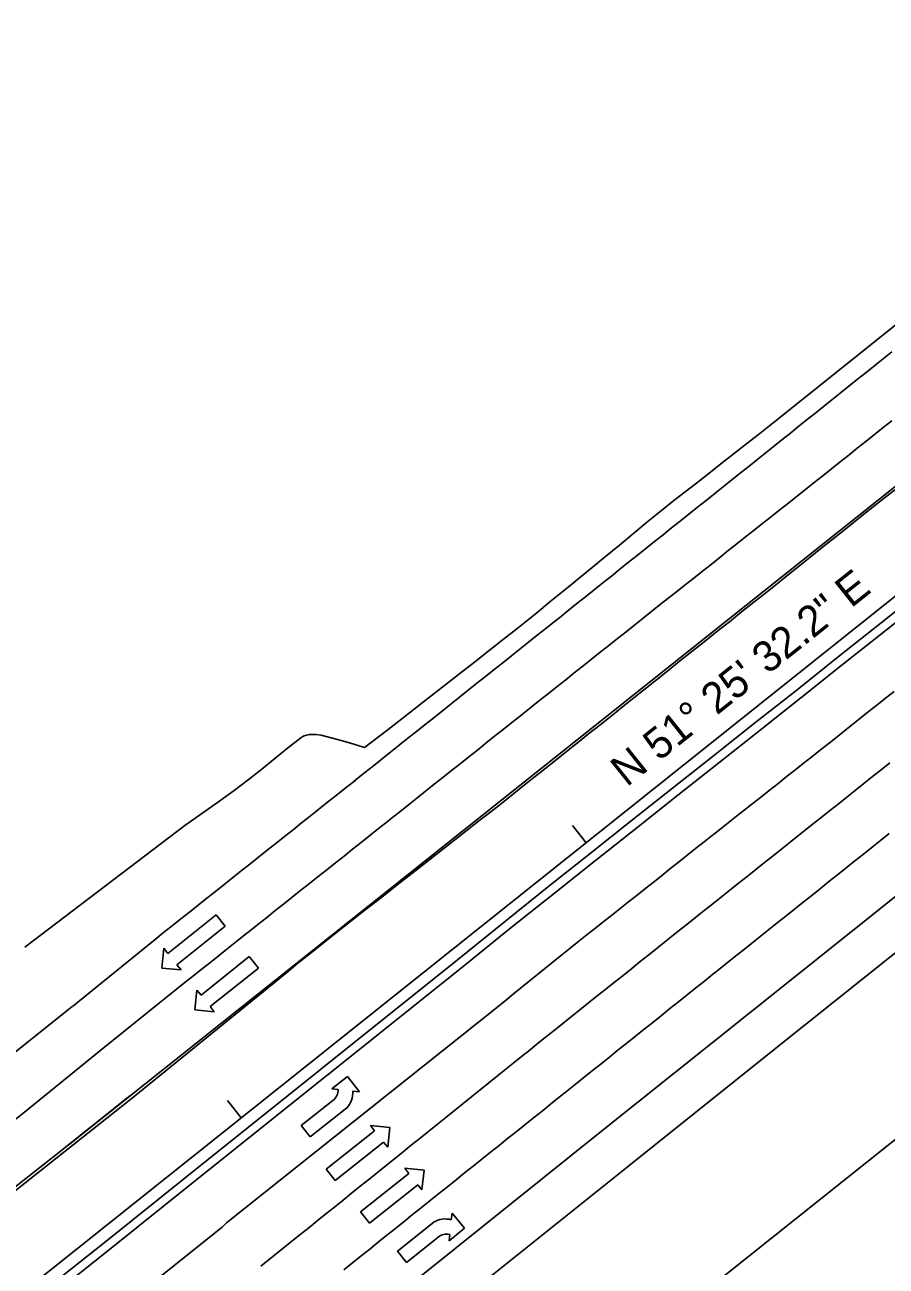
# Model space of a CAD drawing. Extents: x 472216 to 481979, y 489069 to 507339.
# Drawn here: x 473289.6 to 473484.9, y 505942.1 to 506223.5 of the extents above; entities that cross this region are included whole.
import ezdxf

# ---------------------------------------------------------------- set-up
doc = ezdxf.new("R2010")
doc.units = 0
for name, color, linetype in [('Prop Drainage Structure Pipe RCP 24in Class III Label', 7, 'Continuous'), ('Prop Drainage Structure Pipe Side Drain 15in Label', 7, 'Continuous'), ('Prop Erosion Embankment Toe Protection CELL', 7, 'Continuous'), ('Prop Erosion Embankment Toe Protection Label', 7, 'Continuous'), ('Sheet Block Revision CELL', 7, 'Continuous'), ('Sheet North Arrow Point CELL', 7, 'Continuous'), ('Sheet PE Seal Cell', 7, 'Continuous'), ('Sheet Plan And Profile CELL', 7, 'Continuous')]:
    doc.layers.add(name, color=color, linetype=linetype)

msp = doc.modelspace()

# ---------------------------------------------------------------- linework, layer by layer
at = {"layer": 'Prop Drainage Structure Pipe RCP 24in Class III Label'}
for p, q in [((473521.81, 506146.65), (473299.7, 505969.75)), ((473388.95, 506009.98), (473326.78, 505960.26))]:
    msp.add_line(p, q, dxfattribs=at)
for points in [[(473388.95, 506009.98), (473399.87, 506018.84), (473409.64, 506026.64), (473418.98, 506034.04), (473428.3, 506041.44), (473437.64, 506048.87), (473446.96, 506056.2), (473456.66, 506063.88), (473465.53, 506070.87), (473475.24, 506078.66), (473484.96, 506086.33), (473494.27, 506093.73), (473507.65, 506104.32), (473557.55, 506143.94), (473591.26, 506170.7), (473613.54, 506188.29)], [(473486.18, 506149.36), (473484.23, 506147.8), (473482.28, 506146.24), (473480.33, 506144.68), (473478.38, 506143.12), (473476.42, 506141.56), (473474.47, 506139.99), (473472.52, 506138.43), (473470.57, 506136.87), (473468.62, 506135.31), (473466.67, 506133.75), (473464.72, 506132.19), (473462.77, 506130.62), (473461.61, 506129.7), (473459.66, 506128.14), (473457.71, 506126.58), (473455.76, 506125.02), (473453.8, 506123.46), (473451.85, 506121.9), (473449.9, 506120.34), (473447.95, 506118.78), (473445.99, 506117.22), (473444.04, 506115.66), (473442.09, 506114.1), (473440.13, 506112.54), (473438.18, 506110.99), (473436.23, 506109.43), (473434.28, 506107.87), (473432.32, 506106.31), (473430.37, 506104.75), (473428.42, 506103.19), (473426.47, 506101.63), (473424.51, 506100.07), (473422.56, 506098.51), (473420.61, 506096.95), (473418.66, 506095.39), (473416.7, 506093.83), (473414.75, 506092.27), (473412.8, 506090.71), (473410.85, 506089.15), (473408.89, 506087.59), (473407.72, 506086.65), (473405.76, 506085.1), (473403.81, 506083.54), (473401.85, 506081.98), (473399.9, 506080.43), (473397.94, 506078.87), (473395.99, 506077.31), (473394.03, 506075.75), (473392.08, 506074.2), (473390.13, 506072.64), (473388.17, 506071.08), (473386.22, 506069.53), (473384.26, 506067.97), (473382.31, 506066.41), (473380.35, 506064.85), (473378.4, 506063.3), (473376.45, 506061.74), (473374.49, 506060.18), (473372.54, 506058.63), (473370.58, 506057.07), (473368.63, 506055.51), (473366.67, 506053.95), (473364.72, 506052.4), (473364.09, 506051.89), (473362.13, 506050.34), (473360.17, 506048.78), (473358.22, 506047.23), (473356.26, 506045.67), (473354.31, 506044.12), (473352.35, 506042.56), (473350.39, 506041.01), (473348.44, 506039.45), (473346.48, 506037.9), (473344.53, 506036.34), (473342.57, 506034.79), (473340.61, 506033.23), (473338.66, 506031.68), (473336.7, 506030.12), (473334.75, 506028.57), (473332.79, 506027.01), (473330.83, 506025.46), (473328.88, 506023.9), (473326.92, 506022.35), (473324.97, 506020.79), (473323.01, 506019.24), (473321.05, 506017.68), (473319.1, 506016.13), (473317.14, 506014.57), (473300.36, 506000.96)], [(473357.51, 505922.28), (473361.67, 505925.65), (473387.04, 505946.03), (473419.94, 505972.34), (473454, 505999.61), (473511.85, 506045.78), (473543.01, 506070.89), (473574.92, 506096.17)], [(473050.19, 505805), (473078.06, 505826.16), (473116.29, 505855.67), (473148.01, 505880.36), (473178.82, 505904.58), (473212.72, 505931.46), (473247.48, 505959.13), (473282.41, 505986.66), (473300.29, 506000.91)], [(473313.41, 505980.67), (473296.54, 505967.26), (473262.71, 505940.6), (473226.87, 505912.51), (473193.72, 505885.65), (473163.13, 505861.45), (473130.68, 505835.98), (473092.64, 505806.91), (473064.92, 505785.65)], [(473198.47, 505858.5), (473208.32, 505866.16), (473241.57, 505892.02), (473273.78, 505918.05), (473309.54, 505946.42), (473326.78, 505960.26)]]:
    msp.add_lwpolyline(points, dxfattribs=at)
at = {"layer": 'Prop Drainage Structure Pipe Side Drain 15in Label'}
for p, q in [((473322.02, 506012.96), (473332.95, 506021.71)), ((473332.95, 506021.71), (473335.01, 506019.13)), ((473335.01, 506019.13), (473324.08, 506010.38)), ((473320.62, 506009.66), (473321.08, 506014.13)), ((473321.08, 506014.13), (473322.02, 506012.96)), ((473329.53, 506003.49), (473340.46, 506012.24)), ((473340.46, 506012.24), (473342.53, 506009.66)), ((473325.02, 506009.21), (473320.62, 506009.66)), ((473324.08, 506010.38), (473325.02, 506009.21)), ((473342.53, 506009.66), (473331.6, 506000.91)), ((473328.14, 506000.19), (473328.6, 506004.66)), ((473328.6, 506004.66), (473329.53, 506003.49)), ((473331.6, 506000.91), (473332.53, 505999.74)), ((473332.53, 505999.74), (473328.14, 506000.19)), ((473362.72, 505985.04), (473359.17, 505982.27)), ((473365.43, 505981.56), (473362.72, 505985.04)), ((473359.17, 505982.27), (473360.65, 505982.1)), ((473363.95, 505981.73), (473365.43, 505981.56)), ((473359.41, 505979.65), (473352.26, 505973.94)), ((473354.31, 505971.36), (473362.56, 505977.94)), ((473352.26, 505973.94), (473354.31, 505971.36)), ((473357.92, 505964.05), (473368.86, 505972.77)), ((473368.86, 505972.77), (473367.93, 505973.95)), ((473367.93, 505973.95), (473372.32, 505973.49)), ((473372.32, 505973.49), (473371.85, 505969.02)), ((473370.92, 505970.19), (473359.97, 505961.47)), ((473371.85, 505969.02), (473370.92, 505970.19)), ((473376.64, 505963.11), (473375.71, 505964.28)), ((473375.71, 505964.28), (473380.1, 505963.82)), ((473359.97, 505961.47), (473357.92, 505964.05)), ((473365.69, 505954.38), (473376.64, 505963.11)), ((473380.1, 505963.82), (473379.63, 505959.36)), ((473378.7, 505960.53), (473367.75, 505951.8)), ((473379.63, 505959.36), (473378.7, 505960.53)), ((473367.75, 505951.8), (473365.69, 505954.38)), ((473386.28, 505952.57), (473386.44, 505954.05)), ((473386.44, 505954.05), (473389.24, 505950.65)), ((473374.05, 505945.44), (473382.28, 505952.05)), ((473389.24, 505950.65), (473385.76, 505947.79)), ((473383.25, 505948.6), (473376.12, 505942.87)), ((473385.76, 505947.79), (473385.92, 505949.27)), ((473376.12, 505942.87), (473374.05, 505945.44))]:
    msp.add_line(p, q, dxfattribs=at)
for centre, radius, start, end in [((473357.39, 505982.2), 3.27, 308.5607, 358.2188), ((473358.72, 505981.49), 5.25, 317.2367, 2.5484), ((473384.9, 505947.52), 5.25, 74.794, 120.1057), ((473385.3, 505946.07), 3.27, 79.1236, 128.7818)]:
    msp.add_arc(centre, radius, start, end, dxfattribs=at)
at = {"layer": 'Prop Erosion Embankment Toe Protection CELL'}
for p, q in [((473459.25, 506133.26), (473560.12, 506213.95)), ((473387.7, 506011.54), (473325.53, 505961.82))]:
    msp.add_line(p, q, dxfattribs=at)
for points in [[(473387.69, 506011.53), (473398.62, 506020.39), (473408.4, 506028.21), (473417.74, 506035.61), (473427.06, 506043.01), (473436.4, 506050.44), (473445.72, 506057.77), (473455.42, 506065.45), (473464.29, 506072.44), (473474, 506080.22), (473483.72, 506087.89), (473493.03, 506095.3), (473506.4, 506105.89), (473556.3, 506145.5), (473590.02, 506172.27), (473612.3, 506189.86)], [(473289.59, 506014.35), (473325.86, 506041.99), (473328.42, 506043.79), (473333.24, 506047.19), (473337.01, 506049.9), (473340.2, 506052.29), (473343.3, 506054.74), (473346.3, 506057.17), (473349.17, 506059.51), (473352.15, 506061.84), (473352.59, 506062.12), (473352.9, 506062.26), (473353.21, 506062.37), (473353.51, 506062.46), (473354.12, 506062.56), (473354.8, 506062.6), (473355.61, 506062.58), (473356.74, 506062.43), (473360.49, 506061.48), (473363.17, 506060.68), (473366.63, 506059.63), (473371.97, 506063.76), (473376.78, 506067.49), (473381.05, 506070.81), (473384.77, 506073.71), (473388.19, 506076.39), (473391.56, 506079.03), (473394.87, 506081.64), (473398.13, 506084.2), (473401.11, 506086.57), (473405.63, 506090.18), (473408.65, 506092.65), (473412.75, 506095.99), (473415.36, 506098.11), (473418.23, 506100.45), (473421.25, 506102.91), (473424.4, 506105.52), (473427.69, 506108.25), (473430.93, 506110.93), (473433.94, 506113.39), (473436.72, 506115.61), (473439.27, 506117.61), (473441.84, 506119.6), (473444.67, 506121.8), (473447.78, 506124.23), (473451.15, 506126.87), (473454.25, 506129.32), (473456.58, 506131.14), (473460.02, 506133.86), (473460.04, 506133.89)], [(473487.35, 506118.47), (473484.82, 506116.49), (473482.32, 506114.52), (473479.83, 506112.55), (473477.37, 506110.59), (473474.94, 506108.64), (473472.51, 506106.69), (473470.08, 506104.74), (473467.65, 506102.79), (473465.22, 506100.85), (473462.75, 506098.87), (473460.2, 506096.84), (473457.57, 506094.74), (473454.86, 506092.58), (473452.1, 506090.38), (473449.31, 506088.16), (473446.49, 506085.91), (473443.63, 506083.64), (473440.79, 506081.39), (473438.04, 506079.2), (473435.36, 506077.06), (473432.76, 506074.99), (473430.2, 506072.94), (473427.63, 506070.89), (473425.07, 506068.83), (473422.5, 506066.78), (473419.94, 506064.74), (473417.41, 506062.72), (473414.9, 506060.72), (473412.42, 506058.74), (473409.95, 506056.77), (473407.47, 506054.8), (473405, 506052.83), (473402.52, 506050.86), (473400.05, 506048.91), (473397.62, 506046.99), (473395.21, 506045.1), (473392.83, 506043.24), (473388.15, 506039.58), (473383.58, 506035.98), (473379, 506032.38), (473374.31, 506028.73), (473371.93, 506026.87), (473369.51, 506024.98), (473367.07, 506023.06), (473364.59, 506021.11), (473362.07, 506019.12), (473359.5, 506017.08), (473356.87, 506015), (473354.19, 506012.88), (473351.5, 506010.75), (473348.93, 506008.58), (473313.65, 505979.91)], [(473363.8, 505914.51), (473367.95, 505917.86), (473393.29, 505938.23), (473426.18, 505964.54), (473460.24, 505991.8), (473518.11, 506037.98), (473549.25, 506063.08), (473556.71, 506068.99)], [(473313.65, 505979.91), (473296.94, 505966.72), (473263.13, 505939.94), (473227.42, 505911.84), (473193.86, 505885.14), (473163.52, 505861.04), (473130.93, 505835.48), (473092.96, 505806.5), (473065.42, 505785)], [(473197.11, 505859.96), (473207.1, 505867.74), (473240.33, 505893.58), (473272.53, 505919.61), (473308.3, 505947.99), (473325.53, 505961.82)]]:
    msp.add_lwpolyline(points, dxfattribs=at)
at = {"layer": 'Prop Erosion Embankment Toe Protection Label'}
for p, q in [((473335.28, 505951.87), (473396.51, 506000.66)), ((473334.29, 505950.91), (473335.28, 505951.87))]:
    msp.add_line(p, q, dxfattribs=at)
for points in [[(473486.14, 506133.72), (473484.19, 506132.16), (473482.23, 506130.6), (473480.28, 506129.05), (473478.32, 506127.49), (473476.37, 506125.94), (473474.41, 506124.38), (473472.46, 506122.82), (473470.5, 506121.27), (473468.55, 506119.71), (473466.59, 506118.16), (473464.75, 506116.69), (473462.79, 506115.14), (473460.83, 506113.59), (473458.87, 506112.03), (473456.92, 506110.48), (473454.96, 506108.93), (473453, 506107.38), (473451.04, 506105.83), (473449.08, 506104.28), (473447.12, 506102.72), (473445.16, 506101.17), (473443.21, 506099.62), (473441.25, 506098.07), (473439.29, 506096.52), (473437.33, 506094.97), (473435.37, 506093.41), (473433.73, 506092.11), (473431.77, 506090.56), (473429.81, 506089), (473427.86, 506087.45), (473425.9, 506085.89), (473423.95, 506084.34), (473421.99, 506082.78), (473420.03, 506081.23), (473418.08, 506079.67), (473416.12, 506078.12), (473414.16, 506076.57), (473412.21, 506075.01), (473410.25, 506073.46), (473408.29, 506071.9), (473406.34, 506070.35), (473404.38, 506068.79), (473402.43, 506067.24), (473401.95, 506066.86), (473400, 506065.31), (473398.04, 506063.75), (473396.09, 506062.19), (473394.13, 506060.64), (473392.18, 506059.08), (473390.22, 506057.53), (473388.27, 506055.97), (473386.31, 506054.41), (473384.36, 506052.86), (473382.4, 506051.3), (473380.45, 506049.74), (473378.49, 506048.19), (473376.54, 506046.63), (473374.58, 506045.08), (473372.63, 506043.52), (473371.73, 506042.81), (473369.77, 506041.25), (473367.82, 506039.7), (473365.86, 506038.14), (473363.9, 506036.59), (473361.95, 506035.04), (473359.99, 506033.48), (473358.03, 506031.93), (473356.08, 506030.37), (473354.12, 506028.82), (473352.16, 506027.27), (473350.21, 506025.71), (473348.25, 506024.16), (473346.3, 506022.6), (473344.34, 506021.05), (473342.38, 506019.49), (473340.43, 506017.94), (473339.64, 506017.31), (473337.68, 506015.76), (473335.73, 506014.2), (473333.77, 506012.65), (473331.82, 506011.09), (473329.86, 506009.53), (473327.91, 506007.98), (473325.95, 506006.42), (473324, 506004.87), (473322.04, 506003.31), (473320.09, 506001.75), (473306.92, 505991.1)], [(473396.51, 506000.66), (473398.45, 506002.23), (473400.39, 506003.8), (473402.33, 506005.38), (473404.27, 506006.95), (473406.21, 506008.52), (473407.4, 506009.49), (473409.35, 506011.05), (473411.3, 506012.61), (473413.25, 506014.17), (473415.2, 506015.73), (473417.11, 506017.25), (473419.07, 506018.8), (473421.03, 506020.35), (473422.99, 506021.9), (473424.95, 506023.46), (473426.44, 506024.64), (473428.4, 506026.19), (473430.35, 506027.75), (473432.31, 506029.3), (473434.27, 506030.86), (473435.77, 506032.05), (473437.72, 506033.61), (473439.68, 506035.16), (473441.63, 506036.72), (473443.59, 506038.27), (473445.08, 506039.46), (473447.05, 506041), (473449.01, 506042.55), (473450.97, 506044.09), (473452.94, 506045.64), (473454.39, 506046.78), (473456.35, 506048.33), (473458.31, 506049.88), (473460.27, 506051.43), (473462.23, 506052.98), (473464.1, 506054.46), (473466.06, 506056.01), (473468.03, 506057.56), (473469.99, 506059.1), (473471.95, 506060.65), (473473, 506061.48), (473474.95, 506063.04), (473476.9, 506064.6), (473478.85, 506066.17), (473480.8, 506067.73), (473482.71, 506069.27), (473484.68, 506070.82), (473486.64, 506072.36)], [(473343.1, 505942.07), (473352, 505949.22), (473353.94, 505950.79), (473355.89, 505952.35), (473357.84, 505953.92), (473359.78, 505955.48), (473361.73, 505957.05), (473363.68, 505958.61), (473365.62, 505960.18), (473367.57, 505961.74), (473369.52, 505963.31), (473371.47, 505964.87), (473373.38, 505966.41), (473375.33, 505967.98), (473377.28, 505969.54), (473379.22, 505971.11), (473381.17, 505972.68), (473383.12, 505974.24), (473385.06, 505975.81), (473387.01, 505977.38), (473388.95, 505978.94), (473390.9, 505980.51), (473392.85, 505982.07), (473394.79, 505983.64), (473396.74, 505985.21), (473398.69, 505986.77), (473400.63, 505988.34), (473402.58, 505989.91), (473403.74, 505990.84), (473405.69, 505992.4), (473407.65, 505993.96), (473409.6, 505995.52), (473411.55, 505997.08), (473413.5, 505998.64), (473415.45, 506000.2), (473417.41, 506001.76), (473419.36, 506003.32), (473421.31, 506004.88), (473423.26, 506006.44), (473425.21, 506008), (473427.17, 506009.56), (473429.12, 506011.11), (473431.07, 506012.67), (473433.02, 506014.23), (473434.98, 506015.79), (473435.77, 506016.43), (473437.73, 506017.99), (473439.68, 506019.54), (473441.63, 506021.1), (473443.59, 506022.66), (473445.54, 506024.21), (473447.5, 506025.77), (473449.45, 506027.33), (473451.41, 506028.88), (473453.36, 506030.44), (473455.31, 506032), (473457.27, 506033.55), (473459.22, 506035.11), (473461.18, 506036.67), (473463.13, 506038.22), (473465.09, 506039.78), (473466.13, 506040.61), (473468.09, 506042.16), (473470.04, 506043.72), (473472, 506045.27), (473473.96, 506046.82), (473475.91, 506048.38), (473477.87, 506049.93), (473479.83, 506051.48), (473481.79, 506053.04), (473483.74, 506054.59), (473485.7, 506056.14)], [(473361.93, 505941.25), (473363.87, 505942.81), (473365.82, 505944.38), (473367.77, 505945.94), (473369.72, 505947.51), (473371.66, 505949.07), (473373.61, 505950.64), (473375.56, 505952.2), (473377.5, 505953.77), (473379.45, 505955.33), (473379.53, 505955.4), (473381.48, 505956.96), (473383.43, 505958.52), (473385.38, 505960.08), (473387.34, 505961.64), (473389.29, 505963.2), (473391.24, 505964.76), (473393.19, 505966.32), (473395.14, 505967.88), (473397.09, 505969.44), (473399.04, 505971), (473400.99, 505972.56), (473402.94, 505974.12), (473404.9, 505975.68), (473406.85, 505977.24), (473408.8, 505978.8), (473410.75, 505980.36), (473412.44, 505981.71), (473414.39, 505983.28), (473416.34, 505984.84), (473418.29, 505986.4), (473420.24, 505987.96), (473422.19, 505989.52), (473424.14, 505991.08), (473426.09, 505992.64), (473428.05, 505994.2), (473430, 505995.77), (473431.95, 505997.33), (473433.9, 505998.89), (473435.85, 506000.45), (473437.8, 506002.01), (473439.75, 506003.57), (473441.7, 506005.13), (473443.65, 506006.7), (473445.6, 506008.26), (473446.51, 506008.98), (473448.46, 506010.54), (473450.41, 506012.1), (473452.37, 506013.66), (473454.32, 506015.22), (473456.27, 506016.78), (473458.22, 506018.33), (473460.18, 506019.89), (473462.13, 506021.45), (473464.08, 506023.01), (473466.04, 506024.57), (473467.99, 506026.13), (473469.94, 506027.69), (473471.89, 506029.25), (473473.85, 506030.8), (473475.8, 506032.36), (473477.75, 506033.92), (473479.71, 506035.48), (473481.66, 506037.04), (473483.61, 506038.6), (473485.56, 506040.16)], [(473306.92, 505991.1), (473289.1, 505976.67), (473255.3, 505950.04), (473219.39, 505921.89), (473186.22, 505895.02), (473155.7, 505870.88), (473123.33, 505845.47), (473085.35, 505816.44), (473057.65, 505795.2)], [(473086.82, 505756.87), (473115.55, 505778.57), (473149.17, 505804.97), (473183.52, 505831.66), (473215.69, 505856.69), (473249.02, 505882.61), (473281.28, 505908.68), (473317.03, 505937.05), (473334.29, 505950.91)]]:
    msp.add_lwpolyline(points, dxfattribs=at)
at = {"layer": 'Sheet Block Revision CELL'}
msp.add_line((473255.94, 505786.61), (473670.29, 506117.08), dxfattribs=at)
at = {"layer": 'Sheet North Arrow Point CELL'}
msp.add_line((473181.18, 505850.11), (474073.29, 506561.61), dxfattribs=at)
at = {"layer": 'Sheet PE Seal Cell'}
for p, q in [((473416.85, 506038.07), (473413.73, 506041.98)), ((473338.67, 505975.72), (473335.55, 505979.62))]:
    msp.add_line(p, q, dxfattribs=at)

# ---------------------------------------------------------------- texts
at = {"layer": 'Sheet Plan And Profile CELL'}
msp.add_text('N 51%%d 25\' 32.2" E', height=7, rotation=38.5744, dxfattribs=at).set_placement((473426.04, 506050.56))

doc.saveas('drawing.dxf')
